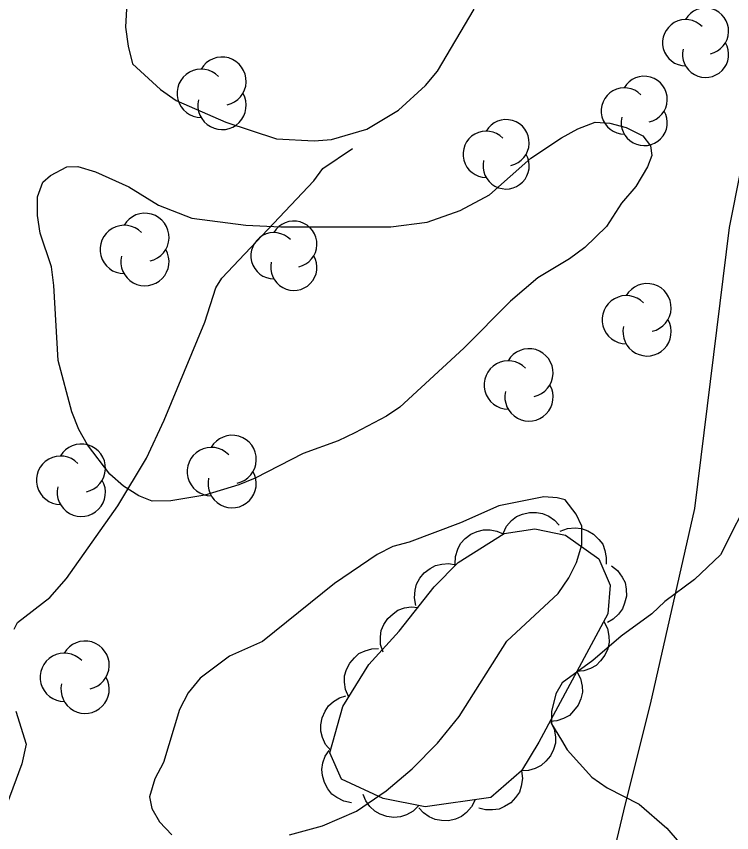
# Model space of a CAD drawing. Extents: x 282461 to 284471, y 5554090 to 5557646.
# Drawn here: x 283248.89 to 283286.66, y 5556254.38 to 5556297.47 of the extents above; entities that cross this region are included whole.
import ezdxf

# ---------------------------------------------------------------- set-up
doc = ezdxf.new("R2010")
doc.units = 0
for name, color, linetype in [('Niveau 2', 7, 'Continuous'), ('Niveau 22', 7, 'Continuous'), ('Niveau 44', 7, 'Continuous')]:
    doc.layers.add(name, color=color, linetype=linetype)

msp = doc.modelspace()

# ---------------------------------------------------------------- linework, layer by layer
at = {"layer": 'Niveau 2'}
for points in [[(283254.71, 5556297.87), (283254.66, 5556296.89), (283254.79, 5556295.9), (283255.03, 5556294.97), (283256.5, 5556293.6), (283257.32, 5556293.03), (283259.95, 5556291.89), (283262.63, 5556291), (283264.61, 5556290.9), (283265.53, 5556290.97), (283267.39, 5556291.51), (283269.06, 5556292.52), (283270.5, 5556293.81), (283271.13, 5556294.58), (283273.06, 5556297.85)], [(283280.85, 5556287.6), (283280.05, 5556286.37), (283278.9, 5556285.26), (283278.1, 5556284.67), (283276.42, 5556283.66), (283274.99, 5556282.43), (283272.52, 5556279.96), (283269.13, 5556276.84), (283268.44, 5556276.37), (283266.76, 5556275.48), (283265.89, 5556275.06), (283264.04, 5556274.4), (283261.5, 5556273.1), (283260.64, 5556272.74), (283258.84, 5556272.2), (283257.04, 5556271.89), (283256.06, 5556271.87), (283255.36, 5556272.16), (283254.54, 5556272.67), (283253.83, 5556273.3), (283252.65, 5556274.86), (283252.18, 5556275.66), (283251.82, 5556276.59), (283251.09, 5556279.31), (283250.87, 5556283.26), (283250.74, 5556284.24), (283250.14, 5556286.03), (283250.01, 5556286.96), (283250, 5556287.95), (283250.28, 5556288.71), (283250.69, 5556289.06), (283251.55, 5556289.53), (283252.13, 5556289.54), (283253.06, 5556289.26), (283254.82, 5556288.47), (283256.4, 5556287.5), (283258.15, 5556286.82), (283261, 5556286.45), (283262.86, 5556286.35), (283268.67, 5556286.36), (283270.58, 5556286.61), (283272.32, 5556287.22), (283273.88, 5556288.05), (283276.06, 5556289.99), (283277.67, 5556291.05), (283278.54, 5556291.53), (283279.46, 5556291.88), (283280.22, 5556291.83), (283281.09, 5556291.61), (283281.97, 5556291.16), (283282.38, 5556290.64), (283282.45, 5556290.12), (283282.22, 5556289.53), (283281.6, 5556288.48), (283280.85, 5556287.6)], [(283287.78, 5556272.43), (283286.07, 5556269.04), (283284.69, 5556267.75), (283283.13, 5556266.58), (283282.44, 5556265.93), (283280.83, 5556264.75), (283279.33, 5556263.46), (283277.71, 5556262.29), (283277.37, 5556261.7), (283277.15, 5556260.77), (283277.15, 5556260.13), (283277.68, 5556259.27)], [(283263.32, 5556254.26), (283265.06, 5556254.74), (283266.85, 5556255.52), (283268.41, 5556256.58), (283269.79, 5556257.75), (283271.12, 5556259.1), (283272.27, 5556260.51), (283274.79, 5556264.48), (283277.5, 5556267.01), (283278.07, 5556267.83), (283278.47, 5556268.64), (283278.75, 5556269.58), (283278.74, 5556270.56), (283278.45, 5556271.2), (283277.86, 5556271.95), (283277.45, 5556272.06), (283276.75, 5556272.11), (283274.37, 5556271.63)], [(283274.37, 5556271.63), (283272.35, 5556270.74), (283269.63, 5556269.72), (283268.76, 5556269.48), (283267.95, 5556269.07), (283265.69, 5556267.53), (283261.89, 5556264.47), (283260.15, 5556263.7), (283258.59, 5556262.53), (283257.96, 5556261.76), (283257.5, 5556260.89), (283256.66, 5556258.09), (283256.2, 5556257.22), (283255.92, 5556256.28), (283256.04, 5556255.65), (283256.45, 5556254.95), (283257.1, 5556254.26)], [(283248.87, 5556260.79), (283249.41, 5556259.05), (283249.18, 5556258.01)], [(283277.68, 5556259.27), (283277.98, 5556258.75), (283279.27, 5556257.31), (283280.09, 5556256.74), (283281.78, 5556255.88), (283283.24, 5556254.62), (283283.89, 5556253.87)], [(283249.18, 5556258.01), (283248.22, 5556255.44)]]:
    msp.add_lwpolyline(points, dxfattribs=at)
at = {"layer": 'Niveau 22'}
for points in [[(283293.76, 5556360.47), (283292.59, 5556351.16), (283291.47, 5556338.14), (283290.88, 5556329.74), (283290.14, 5556314.83), (283289.98, 5556309.14), (283289.37, 5556301.23), (283288.3, 5556295.26), (283286.53, 5556286.32), (283284.69, 5556271.49), (283282.36, 5556261.16), (283281.03, 5556255.91), (283279.39, 5556248.96), (283277.16, 5556241.39), (283275.04, 5556233.81), (283272.91, 5556225.58), (283269.79, 5556214.51), (283267.54, 5556208.21)], [(283248.78, 5556265.12), (283248.95, 5556265.47), (283250.65, 5556266.8), (283251.53, 5556267.79), (283254.24, 5556271.64), (283255.76, 5556274.15), (283256.69, 5556276.15), (283258.84, 5556281.33), (283259.42, 5556283.14), (283259.74, 5556283.65), (283264.59, 5556288.79), (283265.08, 5556289.43), (283266.64, 5556290.49)]]:
    msp.add_lwpolyline(points, dxfattribs=at)
at = {"layer": 'Niveau 44'}
for points in [[(283274.59, 5556270.17), (283274.77, 5556270.55), (283275.04, 5556270.85), (283275.3, 5556271.06), (283275.62, 5556271.2), (283275.98, 5556271.28), (283276.36, 5556271.28), (283276.68, 5556271.23), (283277, 5556271.09), (283277.31, 5556270.88), (283277.55, 5556270.61)], [(283275.57, 5556257.65), (283273.95, 5556256.24), (283270.47, 5556255.74), (283268.26, 5556256.18), (283266.05, 5556257.21), (283265.45, 5556258.59), (283266.13, 5556261.04), (283267.5, 5556263.26), (283269.11, 5556265.01), (283270.95, 5556267.35), (283272.21, 5556268.64), (283274.64, 5556270.18), (283276.26, 5556270.42), (283277.89, 5556270.09), (283279.64, 5556268.83), (283280.24, 5556267.44), (283280.13, 5556265.93), (283276.48, 5556259.16), (283275.57, 5556257.65)], [(283272.06, 5556268.55), (283272.07, 5556268.96), (283272.2, 5556269.35), (283272.35, 5556269.64), (283272.59, 5556269.9), (283272.88, 5556270.13), (283273.23, 5556270.27), (283273.55, 5556270.37), (283273.9, 5556270.36), (283274.26, 5556270.29), (283274.59, 5556270.15)], [(283277.6, 5556270.3), (283277.99, 5556270.44), (283278.4, 5556270.47), (283278.73, 5556270.44), (283279.06, 5556270.31), (283279.37, 5556270.13), (283279.64, 5556269.85), (283279.85, 5556269.6), (283279.97, 5556269.27), (283280.04, 5556268.91), (283280.03, 5556268.55)], [(283269.99, 5556266.37), (283269.91, 5556266.78), (283269.94, 5556267.18), (283270.02, 5556267.5), (283270.19, 5556267.81), (283270.43, 5556268.1), (283270.74, 5556268.32), (283271.02, 5556268.48), (283271.36, 5556268.56), (283271.73, 5556268.58), (283272.09, 5556268.51)], [(283280.31, 5556268.47), (283280.64, 5556268.21), (283280.87, 5556267.87), (283281.03, 5556267.58), (283281.09, 5556267.23), (283281.1, 5556266.86), (283281, 5556266.49), (283280.89, 5556266.19), (283280.68, 5556265.91), (283280.41, 5556265.65), (283280.1, 5556265.47)], [(283268.25, 5556263.91), (283268.12, 5556264.31), (283268.11, 5556264.72), (283268.15, 5556265.05), (283268.29, 5556265.37), (283268.5, 5556265.68), (283268.78, 5556265.93), (283269.04, 5556266.13), (283269.38, 5556266.24), (283269.74, 5556266.3), (283270.1, 5556266.27)], [(283279.91, 5556265.53), (283280.11, 5556265.16), (283280.18, 5556264.76), (283280.2, 5556264.43), (283280.12, 5556264.09), (283279.97, 5556263.75), (283279.74, 5556263.45), (283279.51, 5556263.21), (283279.2, 5556263.04), (283278.85, 5556262.92), (283278.49, 5556262.89)], [(283266.44, 5556261.54), (283266.27, 5556261.93), (283266.22, 5556262.33), (283266.22, 5556262.66), (283266.32, 5556263), (283266.49, 5556263.32), (283266.74, 5556263.61), (283266.98, 5556263.83), (283267.3, 5556263.98), (283267.66, 5556264.08), (283268.02, 5556264.1)], [(283278.49, 5556262.89), (283278.68, 5556262.52), (283278.76, 5556262.12), (283278.78, 5556261.79), (283278.69, 5556261.45), (283278.55, 5556261.11), (283278.31, 5556260.81), (283278.09, 5556260.57), (283277.78, 5556260.4), (283277.42, 5556260.28), (283277.07, 5556260.25)], [(283265.49, 5556258.72), (283265.22, 5556259.04), (283265.05, 5556259.41), (283264.96, 5556259.73), (283264.97, 5556260.08), (283265.04, 5556260.44), (283265.2, 5556260.79), (283265.37, 5556261.07), (283265.63, 5556261.3), (283265.95, 5556261.5), (283266.29, 5556261.61)], [(283277.12, 5556260.22), (283277.29, 5556259.84), (283277.35, 5556259.44), (283277.35, 5556259.11), (283277.25, 5556258.77), (283277.09, 5556258.44), (283276.84, 5556258.15), (283276.6, 5556257.92), (283276.29, 5556257.77), (283275.93, 5556257.67), (283275.57, 5556257.65)], [(283266.59, 5556255.96), (283266.18, 5556256.04), (283265.82, 5556256.23), (283265.55, 5556256.42), (283265.33, 5556256.69), (283265.16, 5556257.02), (283265.06, 5556257.39), (283265.02, 5556257.71), (283265.08, 5556258.06), (283265.2, 5556258.41), (283265.4, 5556258.71)], [(283275.57, 5556257.65), (283275.62, 5556257.24), (283275.55, 5556256.84), (283275.45, 5556256.52), (283275.25, 5556256.23), (283275, 5556255.96), (283274.67, 5556255.76), (283274.38, 5556255.62), (283274.03, 5556255.58), (283273.66, 5556255.59), (283273.31, 5556255.68)], [(283270.14, 5556255.81), (283269.84, 5556255.51), (283269.49, 5556255.32), (283269.17, 5556255.21), (283268.82, 5556255.19), (283268.46, 5556255.23), (283268.1, 5556255.36), (283267.81, 5556255.51), (283267.56, 5556255.76), (283267.34, 5556256.06), (283267.2, 5556256.39)], [(283273.11, 5556256.12), (283272.92, 5556255.74), (283272.65, 5556255.45), (283272.39, 5556255.23), (283272.07, 5556255.1), (283271.71, 5556255.01), (283271.33, 5556255.02), (283271, 5556255.07), (283270.69, 5556255.22), (283270.38, 5556255.43), (283270.14, 5556255.69)]]:
    msp.add_lwpolyline(points, dxfattribs=at)
for centre, radius, start, end in [((283285.281, 5556296.688), 1.221, 282.2692, 149.7263), ((283284.231, 5556296.077), 1.221, 44.1154, 269.804), ((283285.281, 5556295.466), 1.221, 166.9369, 29.6212), ((283259.749, 5556294.044), 1.277, 282.2692, 149.7263), ((283258.651, 5556293.406), 1.277, 44.1154, 269.804), ((283282.042, 5556293.087), 1.221, 282.2692, 149.7263), ((283259.749, 5556292.767), 1.277, 166.9369, 29.6212), ((283280.991, 5556292.476), 1.221, 44.1154, 269.804), ((283282.042, 5556291.865), 1.221, 166.9369, 29.6212), ((283274.749, 5556290.797), 1.221, 282.2692, 149.7263), ((283273.698, 5556290.187), 1.221, 44.1154, 269.804), ((283274.749, 5556289.576), 1.221, 166.9369, 29.6212), ((283255.678, 5556285.801), 1.275, 282.2692, 149.7263), ((283263.542, 5556285.443), 1.221, 282.2692, 149.7263), ((283254.581, 5556285.163), 1.275, 44.1154, 269.804), ((283262.492, 5556284.833), 1.221, 44.1154, 269.804), ((283255.678, 5556284.525), 1.275, 166.9369, 29.6212), ((283263.542, 5556284.222), 1.221, 166.9369, 29.6212), ((283282.193, 5556282.09), 1.275, 282.2692, 149.7263), ((283281.096, 5556281.453), 1.275, 44.1154, 269.804), ((283282.193, 5556280.815), 1.275, 166.9369, 29.6212), ((283275.959, 5556278.651), 1.275, 282.2692, 149.7263), ((283274.863, 5556278.014), 1.275, 44.1154, 269.804), ((283275.959, 5556277.376), 1.275, 166.9369, 29.6212), ((283260.284, 5556274.079), 1.277, 282.2692, 149.7263), ((283252.318, 5556273.621), 1.275, 282.2692, 149.7263), ((283259.185, 5556273.44), 1.277, 44.1154, 269.804), ((283251.221, 5556272.984), 1.275, 44.1154, 269.804), ((283260.284, 5556272.802), 1.277, 166.9369, 29.6212), ((283252.318, 5556272.346), 1.275, 166.9369, 29.6212), ((283252.519, 5556263.22), 1.275, 282.2692, 149.7263), ((283251.423, 5556262.582), 1.275, 44.1154, 269.804), ((283252.519, 5556261.945), 1.275, 166.9369, 29.6212)]:
    msp.add_arc(centre, radius, start, end, dxfattribs=at)

doc.saveas('drawing.dxf')
